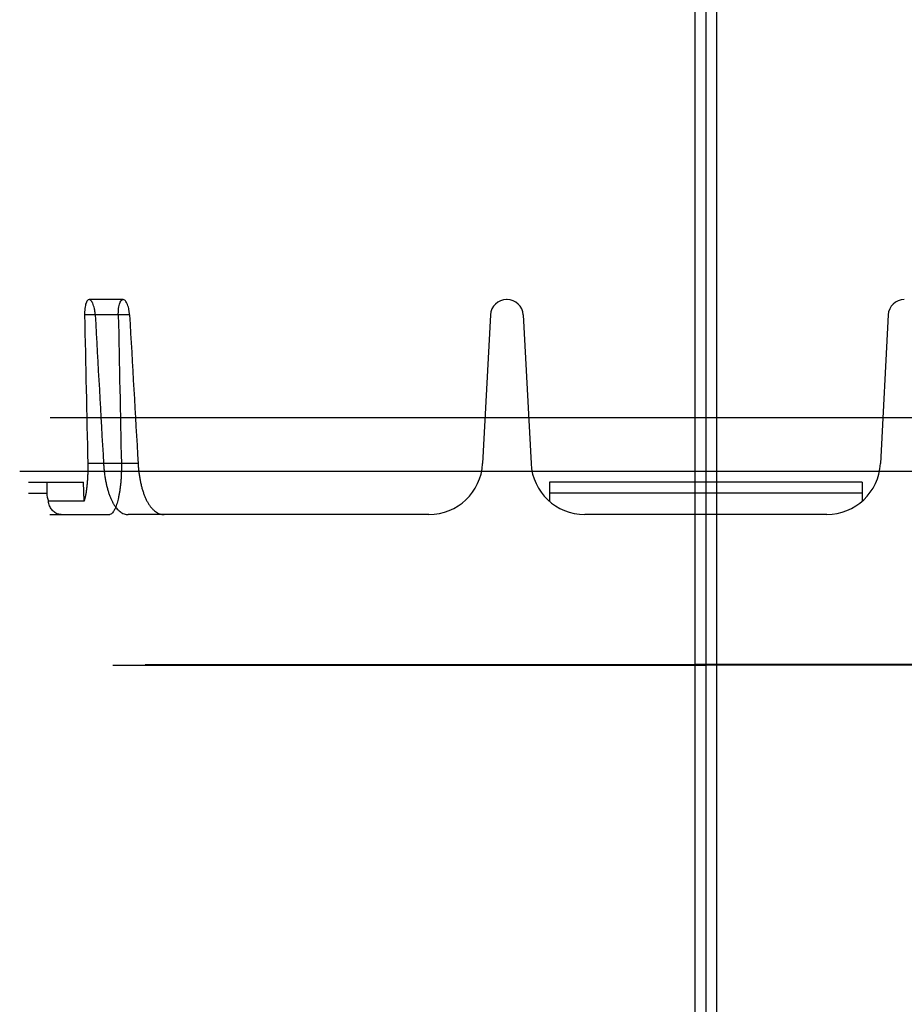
# Model space of a CAD drawing. Header units: millimetres. Extents: x 0 to 297, y 0 to 210.
# Tile 257 of 405: x 147.037 to 147.448, y 157.884 to 158.342. Entities that reach past the tile are written whole.
import ezdxf

# ---------------------------------------------------------------- set-up
doc = ezdxf.new("R2010")
doc.units = ezdxf.units.MM
doc.header["$LTSCALE"] = 16.335
for name, color, linetype in [('INTFCLR_1', 7, 'CONTINUOUS'), ('INTFCLR_144815', 7, 'CONTINUOUS'), ('INTFCLR_72935', 7, 'CONTINUOUS')]:
    doc.layers.add(name, color=color, linetype=linetype)

msp = doc.modelspace()

# ---------------------------------------------------------------- linework, layer by layer
at = {"layer": 'INTFCLR_1', "color": 6, "linetype": 'Continuous'}
for p, q in [((147.35066, 158.97451), (147.35066, 156.64235)), ((147.35566, 158.97539), (147.35566, 156.6579)), ((147.35566, 158.04175), (147.35066, 158.04175)), ((147.35566, 158.04148), (147.35066, 158.04148)), ((147.61644, 158.04176), (147.35566, 158.04176)), ((147.63144, 158.04147), (147.35566, 158.04147))]:
    msp.add_line(p, q, dxfattribs=at)
at = {"layer": 'INTFCLR_144815', "color": 9, "linetype": 'Continuous'}
for p, q in [((147.08475, 158.21148), (147.06884, 158.21148)), ((147.08769, 158.20437), (147.06679, 158.20437)), ((147.09167, 158.13517), (147.06826, 158.13517)), ((147.04066, 158.12148), (147.04917, 158.12148)), ((147.42837, 158.12148), (147.28296, 158.12148)), ((147.05066, 158.11148), (147.07849, 158.11148)), ((147.10383, 158.11148), (147.08708, 158.11148)), ((147.41194, 158.11148), (147.29939, 158.11148))]:
    msp.add_line(p, q, dxfattribs=at)
at = {"layer": 'INTFCLR_144815', "color": 6, "linetype": 'Continuous'}
for p, q in [((147.26331, 158.21148), (147.26302, 158.21148)), ((147.25553, 158.20437), (147.25191, 158.13517)), ((147.2708, 158.20437), (147.27442, 158.13517)), ((147.44053, 158.20437), (147.43691, 158.13517)), ((147.56875, 158.15648), (147.05074, 158.15648)), ((147.67472, 158.13148), (147.03661, 158.13148)), ((147.04066, 158.12648), (147.0663, 158.12648)), ((147.04917, 158.12648), (147.04917, 158.12148)), ((147.06662, 158.11763), (147.0663, 158.12648)), ((147.28296, 158.12648), (147.28296, 158.11763)), ((147.42837, 158.12648), (147.28296, 158.12648)), ((147.42837, 158.12648), (147.42837, 158.11763)), ((147.06662, 158.11763), (147.04996, 158.11763)), ((147.22694, 158.11148), (147.10383, 158.11148))]:
    msp.add_line(p, q, dxfattribs=at)
for centre, radius, start, end in [((147.26302, 158.20398), 0.0075, 90, 177), ((147.26331, 158.20398), 0.0075, 3, 90), ((147.44802, 158.20398), 0.0075, 90, 177), ((147.22694, 158.13648), 0.025, 270, 357), ((147.29939, 158.13648), 0.025, 183, 270), ((147.41194, 158.13648), 0.025, 270, 357), ((147.05894, 158.12148), 0.00977, 180.0258, 203.1993)]:
    msp.add_arc(centre, radius, start, end, dxfattribs=at)
for centre, major_axis, start_param, end_param in [((147.35566, 162.17665), (0, 8.39176), -4.219293, -4.209908), ((147.35566, 168.52551), (0, 12.62218), -3.754987, -3.745398), ((147.35566, 161.83343), (0, 7.87667), -4.233565, -4.223641), ((147.35566, 168.18229), (0, 12.10709), -3.74371, -3.733543)]:
    msp.add_ellipse(centre, major_axis=major_axis, ratio=0.039078, start_param=start_param, end_param=end_param, dxfattribs=at)
for points, knots in [([(147.06884, 158.21148), (147.06855, 158.21148), (147.06802, 158.2111), (147.06759, 158.2103), (147.06724, 158.20929), (147.067, 158.20806), (147.06687, 158.20691), (147.06681, 158.20593), (147.06679, 158.20515), (147.06679, 158.20463), (147.06679, 158.20437)], [0, 0, 0, 0, 0.111749, 0.218526, 0.355179, 0.518184, 0.701763, 0.79916, 0.898858, 1, 1, 1, 1]), ([(147.07172, 158.20437), (147.07171, 158.20463), (147.07167, 158.20514), (147.07159, 158.20589), (147.07148, 158.20662), (147.0713, 158.20755), (147.07103, 158.20861), (147.07062, 158.20973), (147.07008, 158.21077), (147.06941, 158.21148), (147.06893, 158.21148)], [0, 0, 0, 0, 0.096639, 0.1915, 0.285014, 0.375821, 0.546301, 0.697525, 0.820338, 1, 1, 1, 1]), ([(147.08247, 158.20437), (147.08247, 158.20463), (147.08247, 158.20516), (147.08249, 158.20593), (147.08254, 158.20669), (147.08264, 158.20763), (147.08281, 158.2087), (147.08314, 158.20983), (147.08357, 158.21085), (147.08422, 158.21148), (147.08465, 158.21148)], [0, 0, 0, 0, 0.101027, 0.200482, 0.29746, 0.390843, 0.563898, 0.71392, 0.836277, 1, 1, 1, 1]), ([(147.08769, 158.20437), (147.08768, 158.20462), (147.08764, 158.20513), (147.08755, 158.20588), (147.08744, 158.2066), (147.08726, 158.20753), (147.08698, 158.20859), (147.08654, 158.20971), (147.08597, 158.21077), (147.08525, 158.21148), (147.08475, 158.21148)], [0, 0, 0, 0, 0.094776, 0.187848, 0.279757, 0.369147, 0.537622, 0.68828, 0.812884, 1, 1, 1, 1]), ([(147.06826, 158.13517), (147.06828, 158.13451), (147.06829, 158.1332), (147.06827, 158.13125), (147.0682, 158.12932), (147.06809, 158.12744), (147.06794, 158.12561), (147.06774, 158.12385), (147.06752, 158.12216), (147.06725, 158.12056), (147.06696, 158.11906), (147.06673, 158.1181), (147.06662, 158.11763)], [0, 0, 0, 0, 0.111971, 0.222747, 0.331945, 0.438969, 0.542937, 0.643665, 0.740168, 0.832078, 0.91891, 1, 1, 1, 1]), ([(147.0756, 158.13517), (147.07564, 158.13452), (147.07573, 158.13323), (147.07593, 158.13131), (147.07618, 158.12942), (147.07648, 158.12758), (147.07683, 158.12579), (147.07724, 158.12406), (147.0777, 158.1224), (147.07822, 158.12083), (147.07878, 158.11936), (147.07939, 158.11798), (147.08006, 158.1167), (147.08078, 158.11554), (147.08155, 158.1145), (147.08237, 158.1136), (147.08324, 158.11284), (147.08415, 158.11224), (147.0851, 158.1118), (147.08609, 158.11154), (147.08675, 158.11148), (147.08708, 158.11148)], [0, 0, 0, 0, 0.068908, 0.137058, 0.204518, 0.27085, 0.334779, 0.397616, 0.459127, 0.517438, 0.572505, 0.625918, 0.677609, 0.725149, 0.770874, 0.813793, 0.854336, 0.8929, 0.929663, 0.964746, 1, 1, 1, 1]), ([(147.08389, 158.13517), (147.08391, 158.13452), (147.08392, 158.13324), (147.08389, 158.13133), (147.08382, 158.12946), (147.08371, 158.12763), (147.08355, 158.12586), (147.08336, 158.12414), (147.08313, 158.12249), (147.08286, 158.12091), (147.08256, 158.11943), (147.08224, 158.11804), (147.08188, 158.11677), (147.08151, 158.11562), (147.08114, 158.11463), (147.0807, 158.11365), (147.08016, 158.11269), (147.07947, 158.11182), (147.07881, 158.11148), (147.07849, 158.11148)], [0, 0, 0, 0, 0.077207, 0.15307, 0.227896, 0.301134, 0.371878, 0.440829, 0.507314, 0.570948, 0.631544, 0.688357, 0.740806, 0.789299, 0.83234, 0.867262, 0.917797, 0.962674, 1, 1, 1, 1]), ([(147.09167, 158.13517), (147.09171, 158.13453), (147.0918, 158.13326), (147.092, 158.13137), (147.09225, 158.12951), (147.09256, 158.12768), (147.09293, 158.1259), (147.09335, 158.12418), (147.09383, 158.12253), (147.09437, 158.12095), (147.09496, 158.11945), (147.09562, 158.11806), (147.09632, 158.11677), (147.09709, 158.11559), (147.0979, 158.11455), (147.09878, 158.11363), (147.0997, 158.11287), (147.10067, 158.11226), (147.10169, 158.11181), (147.10275, 158.11154), (147.10347, 158.11148), (147.10383, 158.11148)], [0, 0, 0, 0, 0.06661, 0.132711, 0.19824, 0.262977, 0.326101, 0.387982, 0.44796, 0.505979, 0.562102, 0.615508, 0.666833, 0.71539, 0.761566, 0.805358, 0.846867, 0.886652, 0.924856, 0.962476, 1, 1, 1, 1]), ([(147.0559, 158.11148), (147.05565, 158.11148), (147.05491, 158.11153), (147.0539, 158.11183), (147.05293, 158.11238), (147.05218, 158.11299), (147.05151, 158.11375), (147.05095, 158.11462), (147.0505, 158.11557), (147.05016, 158.11658), (147.05001, 158.11728), (147.04996, 158.11763)], [0, 0, 0, 0, 0.081345, 0.236923, 0.33361, 0.438176, 0.546565, 0.658487, 0.770328, 0.883975, 1, 1, 1, 1])]:
    msp.add_open_spline(points, degree=3, knots=knots, dxfattribs=at)
at = {"layer": 'INTFCLR_72935', "color": 6, "linetype": 'Continuous'}
for p, q in [((147.35566, 158.97539), (147.35566, 156.64147)), ((147.36066, 158.97451), (147.36066, 156.64235)), ((147.07989, 158.04147), (147.35566, 158.04147)), ((147.09489, 158.04176), (147.35566, 158.04176)), ((147.35566, 158.04175), (147.36066, 158.04175)), ((147.35566, 158.04148), (147.36066, 158.04148))]:
    msp.add_line(p, q, dxfattribs=at)

doc.saveas('drawing.dxf')
